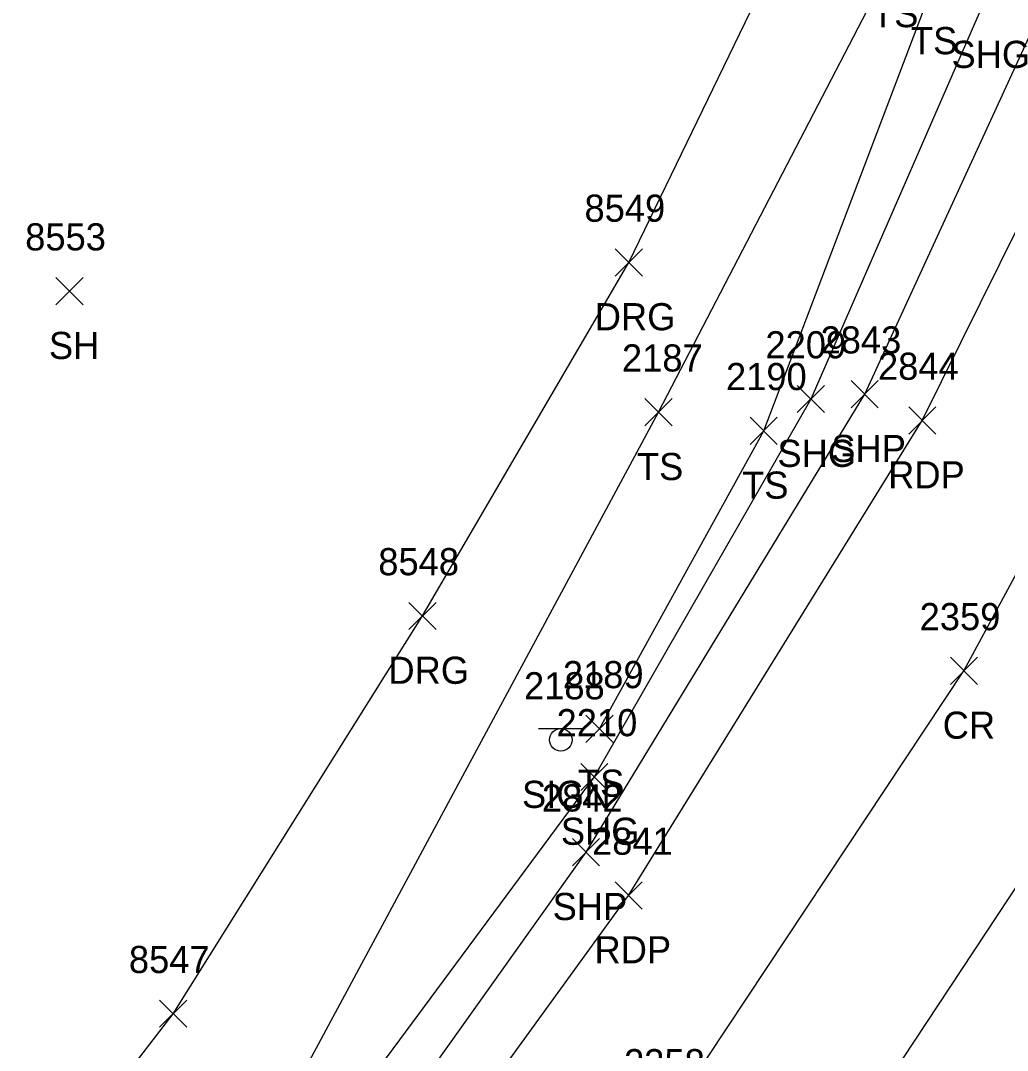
# Model space of a CAD drawing. Extents: x 1769141 to 1770911, y 735471 to 741449.
# Drawn here: x 1770519.5 to 1770592.3, y 736919.1 to 736995 of the extents above; entities that cross this region are included whole.
import ezdxf

# ---------------------------------------------------------------- set-up
doc = ezdxf.new("R2010")
doc.units = 0
for name, color, linetype in [('L_A', 7, 'Continuous'), ('L_I', 7, 'Continuous'), ('L_TIC', 7, 'Continuous'), ('LELB', 7, 'Continuous'), ('P_A', 7, 'Continuous'), ('P_I', 7, 'Continuous'), ('P_TIC', 7, 'Continuous'), ('PET', 7, 'Continuous'), ('PRC', 7, 'Continuous'), ('PSP', 7, 'Continuous'), ('PSU', 7, 'Continuous'), ('R_A', 7, 'Continuous'), ('R_I', 7, 'Continuous'), ('R_TIC', 7, 'Continuous'), ('RDG', 7, 'Continuous'), ('S_A', 7, 'Continuous'), ('S_I', 7, 'Continuous'), ('SSGN', 7, 'Continuous')]:
    doc.layers.add(name, color=color, linetype=linetype)

msp = doc.modelspace()

# ---------------------------------------------------------------- linework, layer by layer
at = {"layer": 'L_TIC'}
for points in [[(1770522.131, 736974.052), (1770524.131, 736976.052)], [(1770524.131, 736974.052), (1770522.131, 736976.052)], [(1770565.54, 736965.131), (1770567.54, 736967.131)], [(1770567.54, 736965.131), (1770565.54, 736967.131)], [(1770573.296, 736963.76), (1770575.296, 736965.76)], [(1770575.296, 736963.76), (1770573.296, 736965.76)], [(1770561.195, 736941.798), (1770563.195, 736943.798)], [(1770563.195, 736941.798), (1770561.195, 736943.798)]]:
    msp.add_lwpolyline(points, dxfattribs=at)
at = {"layer": 'LELB'}
for points in [[(1770527.475, 736899.163), (1770538.393, 736913.827), (1770566.54, 736966.131), (1770583.868, 736999.5), (1770597.778, 737030.524), (1770603.735, 737066.69), (1770606.985, 737105.208), (1770606.274, 737141.963), (1770602.747, 737177.456), (1770597.087, 737204.083), (1770584.307, 737226.172)], [(1770562.195, 736942.798), (1770574.296, 736964.76), (1770586.736, 736997.509), (1770597.778, 737030.524)]]:
    msp.add_lwpolyline(points, dxfattribs=at)
at = {"layer": 'P_TIC'}
for points in [[(1770576.768, 736966.1), (1770578.768, 736968.1)], [(1770578.768, 736966.1), (1770576.768, 736968.1)], [(1770580.742, 736966.46), (1770582.742, 736968.46)], [(1770582.742, 736966.46), (1770580.742, 736968.46)], [(1770584.978, 736964.52), (1770586.978, 736966.52)], [(1770586.978, 736964.52), (1770584.978, 736966.52)], [(1770588.054, 736946.071), (1770590.054, 736948.071)], [(1770590.054, 736946.071), (1770588.054, 736948.071)], [(1770560.81, 736938.257), (1770562.81, 736940.257)], [(1770562.81, 736938.257), (1770560.81, 736940.257)], [(1770560.205, 736932.711), (1770562.205, 736934.711)], [(1770562.205, 736932.711), (1770560.205, 736934.711)], [(1770563.339, 736929.522), (1770565.339, 736931.522)], [(1770565.339, 736929.522), (1770563.339, 736931.522)]]:
    msp.add_lwpolyline(points, dxfattribs=at)
at = {"layer": 'PET'}
for points in [[(1770273.033, 736558.892), (1770311.785, 736611.417), (1770334.278, 736642.027), (1770362.146, 736677.394), (1770395.214, 736718.715), (1770421.357, 736750.436), (1770447.16, 736781.609), (1770463.211, 736800.129), (1770491.513, 736834.01), (1770534.736, 736889.691), (1770564.339, 736930.522), (1770585.978, 736965.52), (1770596.025, 736985.792), (1770612.398, 737032.331), (1770618.899, 737068.158), (1770621.164, 737108.893), (1770618.696, 737143.125), (1770611.798, 737180.693), (1770603.3, 737213.06), (1770592.485, 737245.879), (1770581.452, 737278.474)], [(1770275.701, 736500.443), (1770293.456, 736523.994), (1770308.246, 736544.527), (1770339.602, 736585.989), (1770354.041, 736607.647), (1770377.094, 736638.846), (1770405.465, 736677.522), (1770433.078, 736714.634), (1770457.829, 736747.118), (1770487.075, 736785.889), (1770511.852, 736818.72), (1770532.144, 736846.484), (1770557.142, 736879.905), (1770576.719, 736906.621), (1770599.363, 736940.91), (1770615.19, 736970.363), (1770629.485, 737005.853), (1770638.546, 737040.65), (1770643.239, 737068.348), (1770645.294, 737100.928), (1770643.286, 737138.022), (1770637.483, 737178.199), (1770623.12, 737230.101), (1770608.302, 737274.144)]]:
    msp.add_lwpolyline(points, dxfattribs=at)
at = {"layer": 'PRC'}
msp.add_lwpolyline([(1770275.213, 736520.725), (1770298.103, 736551.293), (1770321.863, 736584.275), (1770345.264, 736616.165), (1770366.92, 736646.031), (1770396.691, 736686.202), (1770425.295, 736724.734), (1770448.379, 736754.992), (1770477.139, 736793.691), (1770501.731, 736826.243), (1770522.956, 736854.301), (1770547.637, 736887.359), (1770567.264, 736914.203), (1770589.054, 736947.071), (1770604.648, 736975.905), (1770617.455, 737008.215), (1770626.945, 737043.995), (1770631.179, 737069.881), (1770632.95, 737101.223), (1770631.261, 737138.454), (1770625.462, 737176.494), (1770611.429, 737227.28), (1770596.591, 737271.455)], dxfattribs=at)
at = {"layer": 'PSP'}
msp.add_lwpolyline([(1770309.307, 736612.498), (1770333.166, 736643.272), (1770360.374, 736678.088), (1770362.327, 736680.597), (1770393.293, 736720.827), (1770418.703, 736752.623), (1770444.15, 736783.405), (1770460.866, 736802.481), (1770489.604, 736835.53), (1770496.104, 736844.034), (1770495.661, 736846.229), (1770525.964, 736887.568), (1770531.668, 736892.213), (1770561.205, 736933.711), (1770581.742, 736967.46), (1770597.363, 737001.442), (1770607.312, 737032.413), (1770614.05, 737069.489), (1770616.453, 737108.678), (1770613.941, 737142.234), (1770607.285, 737180.121), (1770598.894, 737211.185), (1770587.449, 737244.334), (1770575.082, 737276.146)], dxfattribs=at)
at = {"layer": 'PSU'}
msp.add_lwpolyline([(1770604.018, 737188.558), (1770609.705, 737152.125), (1770612.634, 737104.121), (1770611.16, 737071.425), (1770604.551, 737041.305), (1770590.598, 736996.499), (1770577.768, 736967.1), (1770561.81, 736939.257), (1770539.537, 736909.195), (1770528.411, 736894.864)], dxfattribs=at)
at = {"layer": 'R_TIC'}
for points in [[(1770563.356, 736976.168), (1770565.356, 736978.168)], [(1770565.356, 736976.168), (1770563.356, 736978.168)], [(1770548.151, 736950.119), (1770550.151, 736952.119)], [(1770550.151, 736950.119), (1770548.151, 736952.119)], [(1770529.773, 736920.809), (1770531.773, 736922.809)], [(1770531.773, 736920.809), (1770529.773, 736922.809)]]:
    msp.add_lwpolyline(points, dxfattribs=at)
at = {"layer": 'RDG'}
msp.add_lwpolyline([(1770394.07, 736725.002), (1770386.889, 736725.238), (1770377.825, 736732.962), (1770395.153, 736759.568), (1770392.374, 736785.248), (1770364.475, 736806.668), (1770354.607, 736815.858), (1770379.669, 736850.519), (1770408.76, 736887.187), (1770450.507, 736931.639), (1770478.086, 736916.232), (1770496.021, 736905.725), (1770510.61, 736895.621), (1770530.773, 736921.809), (1770549.151, 736951.119), (1770564.356, 736977.168), (1770579.156, 737007.696), (1770548.375, 737031.904), (1770524.253, 737050.473), (1770495.391, 737066.71), (1770475.256, 737033.814), (1770455.301, 736998.51), (1770433.786, 736962.741)], dxfattribs=at)
at = {"layer": 'SSGN'}
for p, q in [((1770557.697, 736942.829), (1770561.03, 736942.829)), ((1770559.344, 736941.996), (1770559.344, 736941.996))]:
    msp.add_line(p, q, dxfattribs=at)
msp.add_circle((1770559.344, 736941.996), 0.833, dxfattribs=at)

# ---------------------------------------------------------------- texts
at = {"layer": 'L_A'}
for s, p in [('TS', (1770582.278, 736994.5)), ('TS', (1770585.146, 736992.509)), ('SH', (1770521.619, 736970.052)), ('TS', (1770564.95, 736961.131)), ('TS', (1770572.705, 736959.76)), ('TS', (1770560.605, 736937.798))]:
    msp.add_text(s, height=2, dxfattribs=at).set_placement(p)
at = {"layer": 'L_I'}
for s, p in [('8553', (1770519.871, 736978.052)), ('2187', (1770563.848, 736969.131)), ('2190', (1770571.516, 736967.76)), ('2189', (1770559.495, 736945.798))]:
    msp.add_text(s, height=2, dxfattribs=at).set_placement(p)
at = {"layer": 'P_A'}
for s, p in [('SHG', (1770588.133, 736991.499)), ('SHG', (1770575.304, 736962.1)), ('SHP', (1770579.277, 736962.46)), ('RDP', (1770583.466, 736960.52)), ('CR', (1770587.487, 736942.071)), ('SHG', (1770559.345, 736934.257)), ('SHP', (1770558.74, 736928.711)), ('RDP', (1770561.827, 736925.522))]:
    msp.add_text(s, height=2, dxfattribs=at).set_placement(p)
at = {"layer": 'P_I'}
for s, p in [('2843', (1770578.482, 736970.46)), ('2209', (1770574.422, 736970.1)), ('2844', (1770582.718, 736968.52)), ('2359', (1770585.786, 736950.071)), ('2210', (1770559.03, 736942.257)), ('2842', (1770557.945, 736936.711)), ('2841', (1770561.646, 736933.522)), ('2358', (1770564.004, 736917.203))]:
    msp.add_text(s, height=2, dxfattribs=at).set_placement(p)
at = {"layer": 'R_A'}
for p in [(1770561.844, 736972.168), (1770546.639, 736946.119)]:
    msp.add_text('DRG', height=2, dxfattribs=at).set_placement(p)
at = {"layer": 'R_I'}
for s, p in [('8549', (1770561.088, 736980.168)), ('8548', (1770545.891, 736954.119)), ('8547', (1770527.513, 736924.809))]:
    msp.add_text(s, height=2, dxfattribs=at).set_placement(p)
at = {"layer": 'S_A'}
msp.add_text('SIGN', height=2, dxfattribs=at).set_placement((1770556.482, 736936.975))
at = {"layer": 'S_I'}
msp.add_text('2188', height=2, dxfattribs=at).set_placement((1770556.631, 736944.975))

doc.saveas('drawing.dxf')
